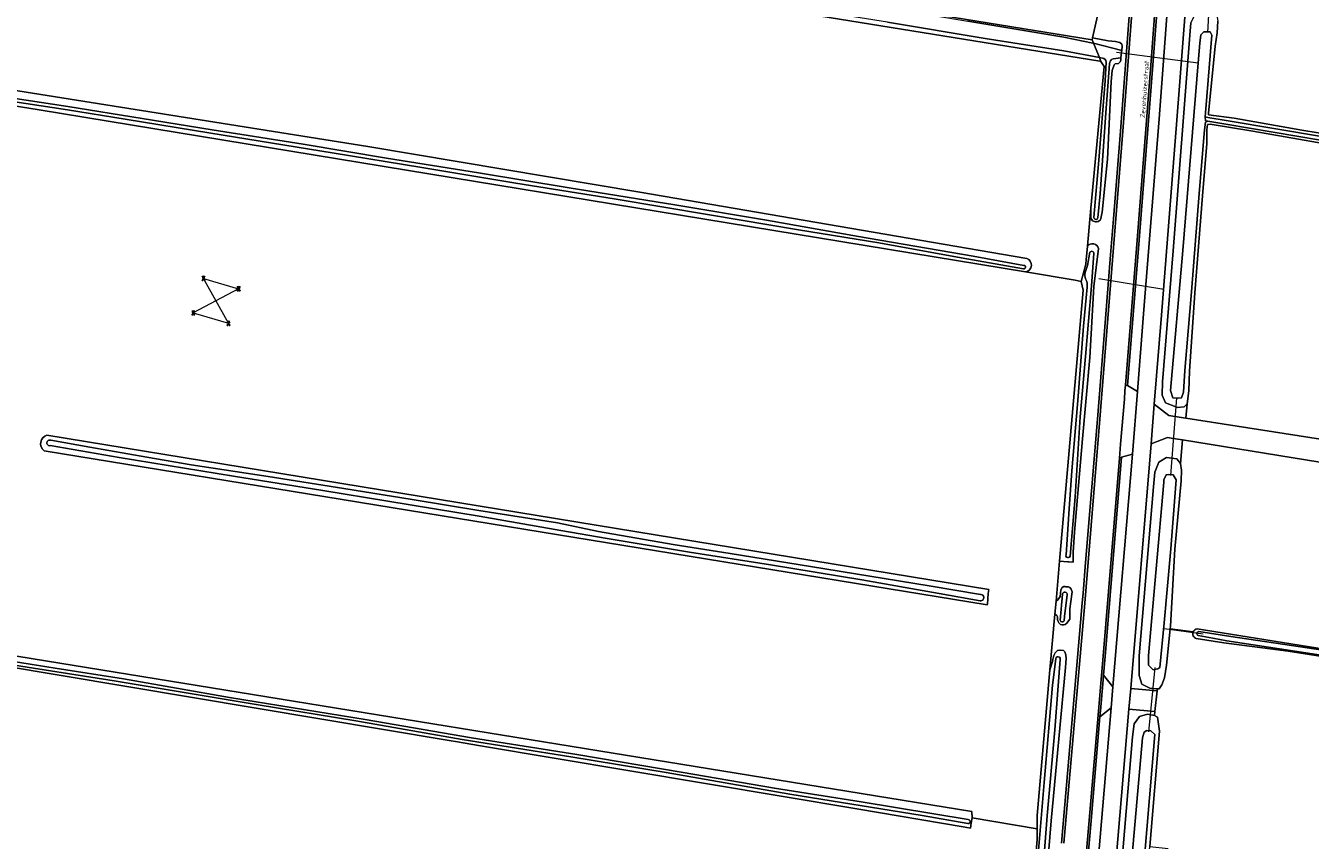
# Model space of a CAD drawing. Header units: metres. Extents: x 149984 to 156489, y 469398 to 478068.
# Tile 624 of 656: x 155026 to 155275, y 470646 to 470804. Entities that reach past the tile are written whole.
import ezdxf
from ezdxf.enums import TextEntityAlignment as Align
from ezdxf.lldxf.tags import DXFTag

# ---------------------------------------------------------------- set-up
doc = ezdxf.new("R2010")
doc.units = ezdxf.units.M
doc.header["$LTSCALE"] = 0.75
for name, color, linetype, lineweight in [('B-WE-GR-GRAS-GV', 252, 'Continuous', 13), ('B-WE-KL-ET_HS_LANDELIJK HOOGSPANNINGSNET-G', 252, 'KL-HS-SO', 18), ('B-WE-KL-ET_HS_LANDELIJK HOOGSPANNINGSNET-S', 252, 'Continuous', 25), ('B-WE-KW-KUNSTWERK_DUIKER-G', 6, 'Continuous', 18), ('B-WE-OG-TERREIN_OEVER-GV', 252, 'Continuous', 18), ('B-WE-OG-TOPOGRAFIE-T18', 7, 'Continuous', 18), ('B-WE-OG-WATER-GV', 252, 'Continuous', 18), ('B-WE-OG-WATER_SLOOT-GV', 252, 'Continuous', 18), ('B-WE-OG-WEG-GV', 252, 'Continuous', 18), ('B-WE-VH-GESLOTENVERHARDING_ASFALT-GV', 252, 'Continuous', 18), ('B-WE-VH-GESLOTENVERHARDING_BETON-GV', 252, 'Continuous', 18), ('B-WE-VH-ONVERHARD-GV', 252, 'Continuous', 18), ('B-WE-VH-OPENVERHARDING_BETONSTRAATSTEEN-GV', 252, 'Continuous', 18)]:
    doc.layers.add(name, color=color, linetype=linetype, lineweight=lineweight)
doc.styles.add('NLCS-ISO-M500-T18', font='NLCS-ISO.ttf', dxfattribs={"height": 0.9})
doc.styles.get("Standard").update_dxf_attribs({"font": 'simplex.shx'})
tags = doc.linetypes.add('KL-HS-SO', pattern='A,4,-1,[103,NLCS.SHX,S=0.75,R=0,X=0,Y=0],-1,4,-1,["H",Standard,S=1,R=0,X=0,Y=-0.5],-2', length=13).pattern_tags.tags
tags[18] = DXFTag(74, 10)

# ---------------------------------------------------------------- blocks, each defined once
blk = doc.blocks.new('SKL-ET_HS_MAST-SO')
for p, q in [((0, 2.1), (-1.4, 1.8)), ((-1.4, 1.8), (-1.4, 1.6)), ((-1.4, 1.6), (0, 1.6)), ((0, 1.3), (-1.4, 1)), ((-1.4, 1), (-1.4, 0.9)), ((-1.4, 0.9), (0, 0.9)), ((-0.4, -0.4), (-0.1, 0.9)), ((0, 0), (-0.4, -0.4)), ((0, 0.5), (-0.2, 0.7)), ((0, 0.5), (-0.2, 0.3)), ((0, 0), (-0.2, 0.3)), ((-0.1, 0.9), (-0.1, 2)), ((0, 2.1), (1.4, 1.8)), ((1.4, 1.6), (0, 1.6)), ((0, 1.3), (1.4, 1)), ((1.4, 0.9), (0, 0.9)), ((0, 0.5), (0.2, 0.7)), ((0, 0.5), (0.2, 0.3)), ((0, 0), (0.2, 0.3)), ((0, 0), (0.4, -0.4)), ((0.1, 0.9), (0.1, 2)), ((0.4, -0.4), (0.1, 0.9)), ((1.4, 1.8), (1.4, 1.6)), ((1.4, 1), (1.4, 0.9)), ((-1, -1.8), (-0.4, -0.4)), ((-1, -1.8), (0, -0.8)), ((0, -0.8), (-0.4, -0.4)), ((0, -0.8), (0.4, -0.4)), ((1, -1.8), (0, -0.8)), ((1, -1.8), (0.4, -0.4))]:
    blk.add_line(p, q)
for points in [[(-1.4, -2), (-0.7, -2), (-0.7, -1.8), (-1.4, -1.8)], [(1.4, -2), (0.7, -2), (0.7, -1.8), (1.4, -1.8)]]:
    blk.add_lwpolyline(points, close=True)

msp = doc.modelspace()

# ---------------------------------------------------------------- linework, layer by layer
at = {"layer": 'B-WE-GR-GRAS-GV', "flags": 128}
for points in [[(155219.73, 470756.177), (155229.332, 470754.599), (155230.523, 470754.282), (155231.396, 470757.702), (155231.48, 470758.601), (155231.593, 470759.808), (155231.721, 470761.177), (155232.408, 470768.525), (155234.979, 470796.006), (155234.335, 470797.016), (155234.141, 470797.047), (154653.558, 470890.844)], [(154631.122, 470852.287), (154631.212, 470852.805), (154631.171, 470853.889), (154785.012, 470829.391), (154973.437, 470799.386), (155092.199, 470780.474), (155144.918, 470771.652), (155219.952, 470758.769)], [(155279.543, 470840.62), (155261.366, 470842.914), (155259.627, 470842.883), (155259.479, 470841.086), (155258.655, 470831.315), (155257.962, 470820.087), (155257.592, 470814.658), (155256.749, 470811.726), (155255.953, 470811.578), (155256.149, 470811.55), (155256.1, 470810.888), (155255.808, 470806.909), (155255.723, 470806.248), (155256.752, 470806.279), (155257.034, 470804.839), (155256.908, 470802.523), (155256.516, 470799.991), (155255.189, 470786.946), (155255.204, 470786.674), (155260.192, 470785.973), (155273.292, 470783.677), (155298.63, 470779.53)], [(155167.535, 470811.777), (155232.623, 470801.194), (155232.706, 470801.567), (155234.367, 470809.045)], [(155008.151, 470684.218), (155209.319, 470651.498), (155209.36, 470650.232), (155221.983, 470648.125), (155221.986, 470649.447), (155221.989, 470650.735), (155224.463, 470678.96), (155225.409, 470689.751), (155225.634, 470692.319), (155226.311, 470700.035), (155230.92, 470752.615), (155230.523, 470754.282), (155229.332, 470754.599), (155219.73, 470756.177), (155028.434, 470787.619), (154973.951, 470796.351)], [(155285.197, 470779.717), (155263.776, 470783.449), (155255.499, 470784.828), (155255.03, 470784.783), (155254.908, 470783.707), (155254.863, 470781.101), (155254.016, 470770.911), (155252.55, 470752.125), (155251.507, 470736.891), (155251.397, 470733.092), (155251.062, 470730.588), (155250.776, 470727.77), (155310.93, 470718.435)], [(155029.963, 470724.488), (155212.584, 470694.591), (155212.506, 470693.767), (155212.315, 470691.738), (155212.302, 470691.602), (155029.443, 470721.481)], [(155292.716, 470716.662), (155250.191, 470723.569), (155249.781, 470719)], [(155249.781, 470719), (155249.946, 470717.69), (155249.879, 470715.628), (155248.684, 470702.373), (155247.844, 470687.425), (155247.787, 470686.897), (155252.216, 470686.321)], [(155252.216, 470686.321), (155247.787, 470686.897), (155247.035, 470679.898), (155246.638, 470677.449), (155246.177, 470676.085), (155245.615, 470675.268), (155245.249, 470675.296), (155245.216, 470674.883), (155244.812, 470670.894), (155244.73, 470670.117), (155245.338, 470669.801), (155245.692, 470667.065), (155243.819, 470644.672), (155247.394, 470644.291)], [(155253.03, 470686.94), (155256.212, 470686.431), (155279.655, 470682.684)], [(155478.914, 470650.514), (155473.038, 470651.37), (155472.953, 470650.833), (155404.042, 470661.737), (155270.64, 470682.606), (155258.151, 470684.204), (155252.841, 470685.056)], [(155209.233, 470605.381), (155218.375, 470603.957), (155218.554, 470604.587), (155218.645, 470605.071), (155219.218, 470612.122), (155221.979, 470646.108), (155221.981, 470647.221), (155221.983, 470648.125), (155209.36, 470650.232), (155209.195, 470649.237), (155209.035, 470648.282), (155207.612, 470648.521), (155187.015, 470651.979), (155113.668, 470664.296), (155109.59, 470664.99), (155107.977, 470665.252), (155007.967, 470682.046)]]:
    msp.add_lwpolyline(points, dxfattribs=at)
at = {"layer": 'B-WE-GR-GRAS-GV'}
for points in [[(155219.952, 470758.769, -0.7784569), (155219.73, 470756.177)], [(155029.443, 470721.481, -0.6343551), (155029.963, 470724.488)], [(155252.841, 470685.056, -0.435173), (155252.216, 470686.321)], [(155252.216, 470686.321, -0.2871779), (155253.03, 470686.94)]]:
    msp.add_lwpolyline(points, format="xyb", dxfattribs=at)
at = {"layer": 'B-WE-KL-ET_HS_LANDELIJK HOOGSPANNINGSNET-G', "flags": 128}
msp.add_lwpolyline([(155060.306, 470754.91), (155067.13, 470752.896), (155058.33, 470748.214), (155065.154, 470746.2)], close=True, dxfattribs=at)
at = {"layer": 'B-WE-KW-KUNSTWERK_DUIKER-G', "flags": 128}
for points in [[(155255.718, 470815.244), (155255.009, 470802.624)], [(155237.382, 470798.794), (155253.224, 470796.741)], [(155246.514, 470752.728), (155233.912, 470754.812)], [(155248.974, 470731.719), (155247.815, 470716.652)], [(155246.575, 470687.02), (155254.157, 470685.965)], [(155244.785, 470679.454), (155243.59, 470666.975)]]:
    msp.add_lwpolyline(points, dxfattribs=at)
at = {"layer": 'B-WE-OG-TERREIN_OEVER-GV', "flags": 128}
for points in [[(154653.558, 470890.844), (155234.141, 470797.047), (155234.335, 470797.016), (155234.033, 470797.753), (155227.165, 470799.078), (155211.869, 470801.472), (155192.98, 470804.594), (155174.594, 470807.523), (155155.703, 470810.538), (155136.419, 470813.712), (155117.685, 470816.664), (155098.635, 470819.881), (155081.829, 470822.543), (155070.127, 470824.504), (155055.11, 470826.969), (155041.936, 470829.229), (155031.5, 470830.736)], [(155219.952, 470758.769), (155144.918, 470771.652), (155092.199, 470780.474), (154973.437, 470799.386), (154785.012, 470829.391), (154631.171, 470853.889), (154631.212, 470852.805), (154631.122, 470852.287), (154630.954, 470851.321)], [(154630.954, 470851.321), (154947.827, 470800.538), (154973.951, 470796.351), (155028.434, 470787.619), (155219.73, 470756.177)], [(155009.075, 470837.238), (155033.337, 470833.085), (155049.652, 470830.424), (155074.009, 470826.333), (155094.091, 470823.214), (155118.076, 470819.284), (155137.061, 470816.237), (155156.238, 470813.053), (155173.075, 470810.507), (155189.894, 470807.893), (155208.543, 470804.826), (155227.136, 470801.738), (155232.798, 470800.559), (155232.893, 470800.535), (155232.623, 470801.194), (155167.535, 470811.777), (155103.274, 470822.225), (155091.864, 470824.08), (155070.755, 470827.551), (155003.361, 470838.633)], [(155298.63, 470779.53), (155273.292, 470783.677), (155260.192, 470785.973), (155255.204, 470786.674), (155255.189, 470786.946), (155256.516, 470799.991), (155256.908, 470802.523), (155257.034, 470804.839)], [(155251.801, 470804.491), (155251.553, 470802.089), (155248.349, 470760.271), (155246.263, 470734.85), (155246.205, 470732.233), (155246.861, 470730.765), (155248.839, 470729.964), (155249.123, 470729.849), (155250.465, 470729.965), (155251.062, 470730.588), (155251.397, 470733.092), (155251.507, 470736.891), (155252.55, 470752.125), (155254.016, 470770.911), (155254.863, 470781.101), (155254.908, 470783.707), (155255.03, 470784.783), (155255.499, 470784.828), (155263.776, 470783.449), (155285.197, 470779.717)], [(155253.224, 470796.741), (155253.535, 470800.534), (155253.736, 470802.146), (155254.319, 470802.75), (155255.508, 470802.738), (155255.867, 470802.116), (155254.619, 470787.043), (155254.541, 470786.239), (155255.058, 470786.124), (155258.623, 470785.523), (155306.021, 470777.617), (155338.308, 470771.933), (155365.791, 470767.296), (155389.401, 470763.379), (155412.264, 470759.507), (155435.414, 470755.447), (155456.97, 470751.945), (155465.578, 470750.518), (155478.948, 470748.249), (155490.301, 470746.278)], [(155234.615, 470797.64), (155234.033, 470797.753), (155234.335, 470797.016), (155234.979, 470796.006), (155232.408, 470768.525), (155232.39, 470766.72), (155232.53, 470766.4), (155232.73, 470766.06), (155233.26, 470765.86), (155233.469, 470765.886), (155233.82, 470765.93), (155234.17, 470766.21), (155234.31, 470766.54), (155234.46, 470767.15), (155234.56, 470767.76), (155235.64, 470778.07), (155236.32, 470793.11), (155236.5, 470795.23), (155236.89, 470796.32), (155237.08, 470796.56), (155237.74, 470796.63), (155238.06, 470796.91), (155238.18, 470797.25), (155238.231, 470797.683), (155236.707, 470797.527)], [(155232.986, 470766.747), (155233.966, 470777.866), (155235.137, 470793.26), (155235.368, 470796.883)], [(155235.974, 470796.553), (155235.285, 470787.014), (155234.183, 470771.287), (155233.76, 470766.664)], [(155286.119, 470780.149), (155258.546, 470784.858), (155255.066, 470785.387), (155254.647, 470785.2), (155254.415, 470783.705), (155253.42, 470771.41), (155251.882, 470752.308), (155250.609, 470737.043), (155250.384, 470732.87), (155249.954, 470731.764), (155249.252, 470731.65), (155248.288, 470731.726), (155247.829, 470733.161), (155250.195, 470760.315), (155253.224, 470796.741)], [(155014.834, 470791.147), (155033.981, 470788.236), (155048.402, 470785.953), (155062.015, 470783.712), (155079.64, 470780.985), (155095.831, 470778.254), (155113.649, 470775.382), (155131.235, 470772.457), (155151.714, 470769.195), (155169.466, 470766.224), (155187.349, 470763.009), (155209.57, 470759.215), (155219.373, 470757.443)], [(155219.296, 470756.789), (155207.216, 470758.928), (155191.254, 470761.801), (155175.704, 470764.355), (155158.409, 470767.275), (155139.964, 470770.354), (155120.911, 470773.382), (155102.683, 470776.412), (155085.249, 470779.265), (155061.74, 470783.062), (155045.139, 470785.805), (155033.926, 470787.602), (155017.723, 470790.083)], [(155231.721, 470761.177), (155231.593, 470759.808), (155231.48, 470758.601), (155231.396, 470757.702), (155230.523, 470754.282), (155230.92, 470752.615), (155226.311, 470700.035), (155227.896, 470699.944), (155228.137, 470699.93)], [(155228.137, 470699.93), (155228.981, 470699.882), (155228.929, 470701.823), (155229.188, 470705.654), (155230.741, 470723.801), (155232.216, 470739.591), (155232.993, 470753.311), (155233.868, 470760.702)], [(155231.297, 470756.035), (155231.769, 470757.397), (155232.213, 470759.989)], [(155232.96, 470759.72), (155232.525, 470753.5), (155231.379, 470739.731), (155230.34, 470728.024), (155229.352, 470712.551), (155228.355, 470701.056)], [(155227.575, 470701.259), (155228.162, 470710.188), (155228.686, 470717.594), (155229.836, 470731.23), (155230.978, 470745.62), (155231.66, 470753.227)], [(155029.443, 470721.481), (155212.302, 470691.602), (155212.315, 470691.738), (155212.506, 470693.767), (155212.584, 470694.591), (155029.963, 470724.488)], [(155210.936, 470692.336), (155202.998, 470693.804), (155187.961, 470696.409), (155170.258, 470699.333), (155154.583, 470701.796), (155138.625, 470704.45), (155129.582, 470706.032), (155113.757, 470708.778), (155096.079, 470711.677), (155083.479, 470713.757), (155066.142, 470716.516), (155043.983, 470720.185), (155030.604, 470722.469)], [(155030.688, 470723.524), (155038.244, 470722.163), (155049.324, 470720.263)], [(155049.324, 470720.263), (155057.897, 470718.76), (155072.833, 470716.478), (155087.519, 470714.145), (155100.808, 470712.05), (155113.724, 470709.862), (155128.942, 470707.464), (155136.897, 470705.821), (155151.401, 470703.272), (155162.455, 470701.537), (155177.997, 470699.023), (155201.009, 470695.303), (155210.966, 470693.615)], [(155226.424, 470688.592), (155226.888, 470693.668)], [(155227.8, 470693.512), (155227.251, 470689.318)], [(155227.251, 470689.318), (155227.196, 470688.476)], [(155252.841, 470685.056), (155258.151, 470684.204), (155270.64, 470682.606), (155404.042, 470661.737), (155472.953, 470650.833), (155473.038, 470651.37), (155473.144, 470652.046), (155467.242, 470653.098), (155456.807, 470654.703), (155446.952, 470656.813), (155429.642, 470659.331), (155411.959, 470662.34), (155394.671, 470665.055), (155377.303, 470667.808), (155358.06, 470670.871), (155341.671, 470673.408), (155323.874, 470676.094), (155303.444, 470679.232), (155279.655, 470682.684), (155256.212, 470686.431), (155253.03, 470686.94)], [(155469.083, 470651.706), (155466.07, 470652.22), (155449.522, 470654.818), (155432.516, 470657.629), (155416.082, 470660.128), (155396.484, 470663.212), (155377.832, 470666.339), (155357.488, 470669.503), (155339.199, 470672.339), (155321.112, 470675.036), (155302.751, 470677.778), (155282.149, 470681.015), (155258.738, 470684.607), (155256.015, 470685.112), (155253.204, 470685.633)], [(155253.32, 470686.409), (155259.512, 470685.455), (155271.32, 470683.725), (155286.507, 470681.403), (155299.968, 470679.438), (155302.125, 470679.093), (155344.716, 470672.419), (155387.731, 470665.668), (155428.663, 470659.032), (155445.947, 470656.373), (155460.178, 470653.956), (155469.269, 470652.508)], [(155007.967, 470682.046), (155107.977, 470665.252), (155109.59, 470664.99), (155113.668, 470664.296), (155187.015, 470651.979), (155207.612, 470648.521), (155209.035, 470648.282), (155209.195, 470649.237), (155209.36, 470650.232), (155209.319, 470651.498), (155008.151, 470684.218)], [(155008.878, 470682.992), (155020.189, 470681.092), (155031.538, 470679.323), (155044.804, 470677.206), (155065.378, 470673.628), (155091.65, 470669.37), (155112.295, 470665.805), (155132.7, 470662.58), (155153.329, 470659.065), (155171.024, 470656.008), (155187.854, 470653.381), (155208.599, 470649.941)], [(155223.45, 470634.6), (155224.71, 470649.67), (155227.44, 470679.46), (155227.53, 470680.31), (155227.57, 470681.18), (155227.56, 470681.86), (155227.37, 470682.44), (155227.07, 470682.75), (155226.45, 470682.79), (155226.367, 470682.782), (155225.91, 470682.74), (155225.46, 470682.28), (155225.2, 470681.77), (155224.99, 470680.97), (155224.92, 470680.61), (155224.463, 470678.96), (155221.989, 470650.735), (155221.986, 470649.447), (155221.983, 470648.125), (155221.981, 470647.221), (155221.979, 470646.108), (155219.218, 470612.122)], [(155208.51, 470649.168), (155199.708, 470650.693), (155174.009, 470654.885), (155150.047, 470659.074), (155131.554, 470662.079), (155110.477, 470665.452), (155089.839, 470669.066), (155070.889, 470672.179), (155051.939, 470675.357), (155042.962, 470676.861), (155021.569, 470680.23), (155008.783, 470682.259)], [(155219.869, 470611.71), (155220.427, 470621.583), (155221.871, 470639.28), (155223.34, 470657.097), (155224.936, 470676.007), (155225.577, 470681.135)], [(155226.456, 470681.009), (155225.391, 470667.313), (155223.895, 470650.639), (155222.746, 470635.595)]]:
    msp.add_lwpolyline(points, dxfattribs=at)
for points in [[(155232.623, 470801.194), (155232.893, 470800.535), (155238.391, 470799.121), (155238.47, 470799.97), (155238.39, 470800.33), (155237.99, 470800.67), (155237.7, 470800.77), (155237.14, 470800.86), (155235.76, 470801.02), (155232.706, 470801.567)], [(155249.781, 470719), (155249.071, 470719.88), (155248.121, 470720.022), (155247.059, 470720.181), (155245.566, 470719.289), (155244.796, 470717.328), (155244.561, 470714.476), (155241.777, 470681.722), (155241.726, 470677.905), (155242.285, 470676.202), (155243.851, 470675.404), (155245.249, 470675.296), (155245.615, 470675.268), (155246.177, 470676.085), (155246.638, 470677.449), (155247.035, 470679.898), (155247.787, 470686.897), (155247.844, 470687.425), (155248.684, 470702.373), (155249.879, 470715.628), (155249.946, 470717.69)], [(155246.548, 470715.368), (155246.556, 470715.864), (155247.002, 470716.795), (155247.516, 470716.887), (155248.378, 470716.836), (155248.91, 470715.855), (155247.883, 470702.42), (155246.614, 470688.061), (155245.74, 470679.46), (155245.398, 470679.16), (155244.475, 470678.972), (155243.561, 470679.855), (155243.543, 470681.731)], [(155225.91, 470689.26), (155225.9, 470689.04), (155225.92, 470688.66), (155226.04, 470688.34), (155226.2, 470688.08), (155226.51, 470687.79), (155226.8, 470687.69), (155227.07, 470687.69), (155227.39, 470687.75), (155227.74, 470688.04), (155228.06, 470688.46), (155228.28, 470688.8), (155228.32, 470690.84), (155228.73, 470693.67), (155228.74, 470694.13), (155228.58, 470694.6), (155228.32, 470694.92), (155228.05, 470695.06), (155227.475, 470695.104), (155227.4, 470695.11), (155227.12, 470695.11), (155226.84, 470694.95), (155226.56, 470694.49), (155226.504, 470693.833), (155226.45, 470693.21), (155226.2, 470692.8), (155225.92, 470692.5), (155225.74, 470692.36), (155225.634, 470692.319), (155225.409, 470689.751), (155225.55, 470689.7), (155225.77, 470689.54)], [(155245.338, 470669.801), (155244.73, 470670.117), (155243.342, 470670.391), (155241.822, 470669.946), (155240.766, 470668.496), (155240.476, 470665.952), (155238.315, 470640.803), (155236.267, 470617.557), (155233.166, 470579.52), (155231.198, 470554.256), (155232.026, 470552.244), (155233.731, 470552.271), (155234.524, 470552.283), (155235.428, 470552.698), (155236.24, 470554.466), (155236.623, 470557.577), (155237.6, 470568.538), (155239.297, 470589.798), (155239.818, 470596.328), (155242.545, 470629.453), (155243.819, 470644.672), (155245.692, 470667.065)], [(155242.387, 470665.784), (155242.736, 470666.89), (155243.264, 470667.184), (155244.029, 470667.153), (155244.79, 470666.431), (155241.722, 470629.596), (155238.93, 470596.54), (155236.508, 470568.849), (155235.814, 470560.896), (155235.225, 470556.038), (155234.443, 470555.371), (155233.45, 470555.535), (155233.102, 470556.124), (155235.175, 470579.566), (155238.286, 470617.137), (155240.179, 470640.814)]]:
    msp.add_lwpolyline(points, close=True, dxfattribs=at)
at = {"layer": 'B-WE-OG-TERREIN_OEVER-GV'}
for points in [[(155235.368, 470796.883, 0.3761843), (155234.615, 470797.64)], [(155236.707, 470797.527, 0.2930255), (155235.974, 470796.553)], [(155233.76, 470766.664, -0.9052585), (155232.986, 470766.747)], [(155233.868, 470760.702, 0.6330093), (155231.721, 470761.177)], [(155232.213, 470759.989, -0.7809072), (155232.96, 470759.72)], [(155219.373, 470757.443, -1.2069842), (155219.296, 470756.789)], [(155219.73, 470756.177, 0.7784569), (155219.952, 470758.769)], [(155231.372, 470754.832, -0.1536521), (155231.297, 470756.035)], [(155231.66, 470753.227, 0.1567693), (155231.372, 470754.832)], [(155029.963, 470724.488, 0.6343551), (155029.443, 470721.481)], [(155030.604, 470722.469, -1.3324841), (155030.688, 470723.524)], [(155228.355, 470701.056, -1.0587277), (155227.575, 470701.259)], [(155210.966, 470693.615, -1.0539025), (155210.936, 470692.336)], [(155226.888, 470693.668, -0.976571), (155227.8, 470693.512)], [(155227.196, 470688.476, -0.6684827), (155226.424, 470688.592)], [(155252.216, 470686.321, 0.435173), (155252.841, 470685.056)], [(155253.03, 470686.94, 0.2871779), (155252.216, 470686.321)], [(155253.204, 470685.633, -0.7981041), (155253.32, 470686.409)], [(155225.577, 470681.135, -1.0006415), (155226.456, 470681.009)], [(155208.599, 470649.941, -1.0911481), (155208.51, 470649.168)]]:
    msp.add_lwpolyline(points, format="xyb", dxfattribs=at)
at = {"layer": 'B-WE-OG-WATER-GV'}
for points in [[(155030.688, 470723.524, 1.3324841), (155030.604, 470722.469)], [(155210.936, 470692.336, 1.0539025), (155210.966, 470693.615)], [(155208.51, 470649.168, 1.0911481), (155208.599, 470649.941)]]:
    msp.add_lwpolyline(points, format="xyb", dxfattribs=at)
at = {"layer": 'B-WE-OG-WATER-GV', "flags": 128}
for points in [[(155030.604, 470722.469), (155043.983, 470720.185), (155066.142, 470716.516), (155083.479, 470713.757), (155096.079, 470711.677), (155113.757, 470708.778), (155129.582, 470706.032), (155138.625, 470704.45), (155154.583, 470701.796), (155170.258, 470699.333), (155187.961, 470696.409), (155202.998, 470693.804), (155210.936, 470692.336)], [(155057.897, 470718.76), (155049.324, 470720.263), (155038.244, 470722.163), (155030.688, 470723.524)], [(155210.966, 470693.615), (155201.009, 470695.303), (155177.997, 470699.023), (155162.455, 470701.537), (155151.401, 470703.272), (155136.897, 470705.821), (155128.942, 470707.464), (155113.724, 470709.862), (155100.808, 470712.05), (155087.519, 470714.145), (155072.833, 470716.478), (155057.897, 470718.76)], [(155208.599, 470649.941), (155187.854, 470653.381), (155171.024, 470656.008), (155153.329, 470659.065), (155132.7, 470662.58), (155112.295, 470665.805), (155091.65, 470669.37), (155065.378, 470673.628), (155044.804, 470677.206), (155031.538, 470679.323), (155020.189, 470681.092), (155008.878, 470682.992)], [(155008.783, 470682.259), (155021.569, 470680.23), (155042.962, 470676.861), (155051.939, 470675.357), (155070.889, 470672.179), (155089.839, 470669.066), (155110.477, 470665.452), (155131.554, 470662.079), (155150.047, 470659.074), (155174.009, 470654.885), (155199.708, 470650.693), (155208.51, 470649.168)]]:
    msp.add_lwpolyline(points, dxfattribs=at)
at = {"layer": 'B-WE-OG-WATER_SLOOT-GV', "flags": 128}
for points in [[(155192.98, 470804.594), (155211.869, 470801.472), (155227.165, 470799.078), (155234.033, 470797.753), (155232.893, 470800.535), (155232.798, 470800.559), (155227.136, 470801.738), (155208.543, 470804.826)], [(155236.707, 470797.527), (155238.231, 470797.683), (155238.36, 470798.79), (155238.391, 470799.121), (155232.893, 470800.535), (155234.033, 470797.753)], [(155234.033, 470797.753), (155234.615, 470797.64)], [(155235.368, 470796.883), (155235.137, 470793.26), (155233.966, 470777.866), (155232.986, 470766.747)], [(155233.76, 470766.664), (155234.183, 470771.287), (155235.285, 470787.014), (155235.974, 470796.553)], [(155219.373, 470757.443), (155209.57, 470759.215), (155187.349, 470763.009), (155169.466, 470766.224), (155151.714, 470769.195), (155131.235, 470772.457), (155113.649, 470775.382), (155095.831, 470778.254), (155079.64, 470780.985), (155062.015, 470783.712), (155048.402, 470785.953), (155033.981, 470788.236), (155014.834, 470791.147)], [(155017.723, 470790.083), (155033.926, 470787.602), (155045.139, 470785.805), (155061.74, 470783.062), (155085.249, 470779.265), (155102.683, 470776.412), (155120.911, 470773.382), (155139.964, 470770.354), (155158.409, 470767.275), (155175.704, 470764.355), (155191.254, 470761.801), (155207.216, 470758.928), (155219.296, 470756.789)], [(155490.301, 470746.278), (155478.948, 470748.249), (155465.578, 470750.518), (155456.97, 470751.945), (155435.414, 470755.447), (155412.264, 470759.507), (155389.401, 470763.379), (155365.791, 470767.296), (155338.308, 470771.933), (155306.021, 470777.617), (155258.623, 470785.523), (155255.058, 470786.124), (155254.541, 470786.239), (155254.62, 470785.467)], [(155254.62, 470785.467), (155255.066, 470785.387), (155258.546, 470784.858), (155286.119, 470780.149), (155295.395, 470778.76), (155309.501, 470776.478), (155326.057, 470773.571), (155341.313, 470771.038), (155358.45, 470768.065), (155373.913, 470765.405), (155390.859, 470762.527), (155408.686, 470759.492), (155426.973, 470756.34), (155451.504, 470752.274), (155475.647, 470748.121), (155490.196, 470745.594)], [(155232.213, 470759.989), (155231.769, 470757.397), (155231.297, 470756.035)], [(155228.355, 470701.056), (155229.352, 470712.551), (155230.34, 470728.024), (155231.379, 470739.731), (155232.525, 470753.5), (155232.96, 470759.72)], [(155231.66, 470753.227), (155230.978, 470745.62), (155229.836, 470731.23), (155228.686, 470717.594), (155228.162, 470710.188), (155227.575, 470701.259)], [(155226.888, 470693.668), (155226.424, 470688.592)], [(155227.196, 470688.476), (155227.251, 470689.318), (155227.8, 470693.512)], [(155253.204, 470685.633), (155256.015, 470685.112), (155258.738, 470684.607), (155282.149, 470681.015), (155302.751, 470677.778), (155321.112, 470675.036), (155339.199, 470672.339), (155357.488, 470669.503), (155377.832, 470666.339), (155396.484, 470663.212), (155416.082, 470660.128), (155432.516, 470657.629), (155449.522, 470654.818), (155466.07, 470652.22), (155469.083, 470651.706)], [(155271.32, 470683.725), (155259.512, 470685.455), (155253.32, 470686.409)], [(155469.269, 470652.508), (155460.178, 470653.956), (155445.947, 470656.373), (155428.663, 470659.032), (155387.731, 470665.668), (155344.716, 470672.419), (155302.125, 470679.093), (155299.968, 470679.438), (155286.507, 470681.403), (155271.32, 470683.725)], [(155225.577, 470681.135), (155224.936, 470676.007), (155223.34, 470657.097), (155221.871, 470639.28), (155220.427, 470621.583), (155219.869, 470611.71)], [(155222.087, 470626.646), (155222.746, 470635.595), (155223.895, 470650.639), (155225.391, 470667.313), (155226.456, 470681.009)]]:
    msp.add_lwpolyline(points, dxfattribs=at)
for points in [[(155253.42, 470771.41), (155254.415, 470783.705), (155254.647, 470785.2), (155255.066, 470785.387), (155254.62, 470785.467), (155254.541, 470786.239), (155254.619, 470787.043), (155255.867, 470802.116), (155255.508, 470802.738), (155254.319, 470802.75), (155253.736, 470802.146), (155253.535, 470800.534), (155253.224, 470796.741), (155250.195, 470760.315), (155247.829, 470733.161), (155248.288, 470731.726), (155249.252, 470731.65), (155249.954, 470731.764), (155250.384, 470732.87), (155250.609, 470737.043), (155251.882, 470752.308)], [(155246.548, 470715.368), (155243.543, 470681.731), (155243.561, 470679.855), (155244.475, 470678.972), (155245.398, 470679.16), (155245.74, 470679.46), (155246.614, 470688.061), (155247.883, 470702.42), (155248.91, 470715.855), (155248.378, 470716.836), (155247.516, 470716.887), (155247.002, 470716.795), (155246.556, 470715.864)], [(155242.387, 470665.784), (155240.179, 470640.814), (155238.286, 470617.137), (155235.175, 470579.566), (155233.102, 470556.124), (155233.45, 470555.535), (155234.443, 470555.371), (155235.225, 470556.038), (155235.814, 470560.896), (155236.508, 470568.849), (155238.93, 470596.54), (155241.722, 470629.596), (155244.79, 470666.431), (155244.029, 470667.153), (155243.264, 470667.184), (155242.736, 470666.89)]]:
    msp.add_lwpolyline(points, close=True, dxfattribs=at)
at = {"layer": 'B-WE-OG-WATER_SLOOT-GV'}
for points in [[(155234.615, 470797.64, -0.3761843), (155235.368, 470796.883)], [(155235.974, 470796.553, -0.2930255), (155236.707, 470797.527)], [(155232.986, 470766.747, 0.9052585), (155233.76, 470766.664)], [(155232.96, 470759.72, 0.7809072), (155232.213, 470759.989)], [(155219.296, 470756.789, 1.2069842), (155219.373, 470757.443)], [(155231.297, 470756.035, 0.1536521), (155231.372, 470754.832)], [(155231.372, 470754.832, -0.1567693), (155231.66, 470753.227)], [(155227.575, 470701.259, 1.0587277), (155228.355, 470701.056)], [(155227.8, 470693.512, 0.976571), (155226.888, 470693.668)], [(155226.424, 470688.592, 0.6684827), (155227.196, 470688.476)], [(155253.32, 470686.409, 0.7981041), (155253.204, 470685.633)], [(155226.456, 470681.009, 1.0006415), (155225.577, 470681.135)]]:
    msp.add_lwpolyline(points, format="xyb", dxfattribs=at)
at = {"layer": 'B-WE-OG-WEG-GV', "flags": 128}
for points in [[(155226.671, 470645.374), (155229.796, 470681.337), (155230.389, 470688.167), (155230.717, 470691.942), (155230.873, 470693.837), (155231.367, 470699.823), (155233.661, 470727.632), (155235.229, 470747.153), (155236.212, 470759.491), (155236.767, 470766.449), (155238.126, 470783.497), (155239.413, 470800.614), (155239.928, 470807.457), (155239.976, 470808.102), (155241.642, 470830.253), (155245.894, 470887.218), (155245.96, 470888.103), (155246.225, 470888.107)], [(155234.367, 470809.045), (155232.706, 470801.567), (155235.76, 470801.02), (155237.14, 470800.86), (155237.7, 470800.77), (155237.99, 470800.67), (155238.39, 470800.33), (155238.47, 470799.97), (155238.391, 470799.121), (155238.36, 470798.79), (155238.231, 470797.683), (155238.18, 470797.25), (155238.06, 470796.91), (155237.74, 470796.63), (155237.08, 470796.56), (155236.89, 470796.32), (155236.5, 470795.23), (155236.32, 470793.11), (155235.64, 470778.07), (155234.56, 470767.76), (155234.46, 470767.15), (155234.31, 470766.54), (155234.17, 470766.21), (155233.82, 470765.93), (155233.469, 470765.886), (155233.26, 470765.86), (155232.73, 470766.06), (155232.53, 470766.4), (155232.39, 470766.72), (155232.408, 470768.525), (155231.721, 470761.177)], [(155233.868, 470760.702), (155232.993, 470753.311), (155232.216, 470739.591), (155230.741, 470723.801), (155229.188, 470705.654), (155228.929, 470701.823), (155228.981, 470699.882), (155228.137, 470699.93), (155227.896, 470699.944), (155226.311, 470700.035), (155225.634, 470692.319), (155225.74, 470692.36), (155225.92, 470692.5), (155226.2, 470692.8), (155226.45, 470693.21), (155226.504, 470693.833), (155226.56, 470694.49), (155226.84, 470694.95), (155227.12, 470695.11), (155227.4, 470695.11), (155227.475, 470695.104), (155228.05, 470695.06), (155228.32, 470694.92), (155228.58, 470694.6), (155228.74, 470694.13), (155228.73, 470693.67), (155228.32, 470690.84), (155228.28, 470688.8), (155228.06, 470688.46), (155227.74, 470688.04), (155227.39, 470687.75), (155227.07, 470687.69), (155226.8, 470687.69), (155226.51, 470687.79), (155226.2, 470688.08), (155226.04, 470688.34), (155225.92, 470688.66), (155225.9, 470689.04), (155225.91, 470689.26), (155225.77, 470689.54), (155225.55, 470689.7), (155225.409, 470689.751), (155224.463, 470678.96), (155224.92, 470680.61), (155224.99, 470680.97), (155225.2, 470681.77), (155225.46, 470682.28), (155225.91, 470682.74), (155226.367, 470682.782), (155226.45, 470682.79), (155227.07, 470682.75), (155227.37, 470682.44), (155227.56, 470681.86), (155227.57, 470681.18), (155227.53, 470680.31), (155227.44, 470679.46), (155224.71, 470649.67), (155223.45, 470634.6)]]:
    msp.add_lwpolyline(points, dxfattribs=at)
for points in [[(155247.228, 470807.539), (155245.09, 470805.585), (155244.454, 470797.112), (155241.764, 470762.313), (155239.478, 470734.131), (155241.425, 470732.954), (155242.609, 470748.062), (155245.621, 470785.842)], [(155255.808, 470806.909), (155250.711, 470807.283), (155249.056, 470785.597), (155246.058, 470747.754), (155244.681, 470730.482), (155247.511, 470728.298), (155248.696, 470728.106), (155250.776, 470727.77), (155251.062, 470730.588), (155250.465, 470729.965), (155249.123, 470729.849), (155248.839, 470729.964), (155246.861, 470730.765), (155246.205, 470732.233), (155246.263, 470734.85), (155248.349, 470760.271), (155251.553, 470802.089), (155251.801, 470804.491), (155252.489, 470805.822), (155253.931, 470806.327), (155255.723, 470806.248)], [(155250.191, 470723.569), (155248.37, 470723.865), (155247.242, 470724.048), (155244.083, 470722.821), (155240.11, 470675.34), (155245.216, 470674.883), (155245.249, 470675.296), (155243.851, 470675.404), (155242.285, 470676.202), (155241.726, 470677.905), (155241.777, 470681.722), (155244.561, 470714.476), (155244.796, 470717.328), (155245.566, 470719.289), (155247.059, 470720.181), (155248.121, 470720.022), (155249.071, 470719.88), (155249.781, 470719)], [(155240.433, 470720.801), (155238.325, 470720.212), (155235.136, 470681.568), (155234.828, 470677.939), (155236.633, 470675.665)], [(155236.304, 470671.595), (155234.139, 470669.831), (155232.368, 470648.99), (155229.684, 470618.174), (155226.409, 470579.534), (155224.37, 470554.954), (155224.321, 470554.363), (155226.157, 470552.208)], [(155244.812, 470670.894), (155239.742, 470671.318), (155229.865, 470554.405), (155229.652, 470551.89), (155233.672, 470551.508), (155234.639, 470551.416), (155235.602, 470551.154), (155236.24, 470554.466), (155235.428, 470552.698), (155234.524, 470552.283), (155233.731, 470552.271), (155232.026, 470552.244), (155231.198, 470554.256), (155233.166, 470579.52), (155236.267, 470617.557), (155238.315, 470640.803), (155240.476, 470665.952), (155240.766, 470668.496), (155241.822, 470669.946), (155243.342, 470670.391), (155244.73, 470670.117)]]:
    msp.add_lwpolyline(points, close=True, dxfattribs=at)
at = {"layer": 'B-WE-OG-WEG-GV'}
msp.add_lwpolyline([(155231.721, 470761.177, -0.6330093), (155233.868, 470760.702)], format="xyb", dxfattribs=at)
at = {"layer": 'B-WE-VH-GESLOTENVERHARDING_ASFALT-GV', "flags": 128}
for points in [[(155254.494, 470997.55), (155253.281, 470981.883), (155249.87, 470935.699), (155247.229, 470900.097), (155247.048, 470900.107), (155246.225, 470888.107), (155246.403, 470887.667), (155242.115, 470830.217), (155238.599, 470783.46), (155235.702, 470747.115), (155234.134, 470727.594), (155231.19, 470691.902), (155227.144, 470645.333)], [(155229.82, 470623.782), (155232.019, 470649.02), (155233.884, 470670.979), (155234.342, 470676.369), (155234.787, 470681.597), (155237.946, 470720.04), (155238.167, 470722.729), (155238.898, 470731.479), (155238.996, 470733.094), (155239.084, 470734.18), (155241.369, 470762.344), (155244.059, 470797.142), (155247.474, 470842.652), (155250.67, 470887.207), (155253.673, 470929.343), (155256.815, 470971.55), (155258.858, 470997.265)]]:
    msp.add_lwpolyline(points, dxfattribs=at)
msp.add_lwpolyline([(155241.425, 470732.954), (155239.478, 470734.131), (155239.084, 470734.18), (155238.996, 470733.094), (155238.898, 470731.479), (155238.167, 470722.729), (155237.946, 470720.04), (155238.325, 470720.212), (155240.433, 470720.801)], close=True, dxfattribs=at)
at = {"layer": 'B-WE-VH-GESLOTENVERHARDING_BETON-GV', "flags": 128}
for points in [[(155277.194, 471187.076), (155272.469, 471131.462), (155272.118, 471127.214), (155262.999, 471018.638), (155262.677, 471014.625), (155260.994, 470993.406), (155259.819, 470978.378), (155259.502, 470974.178), (155256.673, 470937.398), (155255.653, 470923.811), (155254.647, 470909.709), (155254.379, 470905.71), (155253.608, 470894.454), (155253.488, 470892.798), (155247.53, 470811.536), (155247.228, 470807.539), (155245.621, 470785.842), (155242.609, 470748.062), (155241.425, 470732.954), (155240.433, 470720.801), (155236.633, 470675.665), (155236.304, 470671.595), (155226.157, 470552.208)], [(155229.865, 470554.405), (155239.742, 470671.318), (155240.11, 470675.34), (155244.083, 470722.821), (155244.681, 470730.482), (155246.058, 470747.754), (155249.056, 470785.597), (155250.711, 470807.283), (155251.014, 470811.304), (155257.846, 470905.463), (155258.149, 470909.504), (155259.451, 470927.7), (155259.453, 470927.735), (155259.834, 470932.324), (155262.962, 470974.073), (155263.279, 470978.103), (155264.426, 470993.126), (155266.129, 471014.273), (155266.467, 471018.306), (155266.623, 471020.173), (155275.572, 471127.031)], [(155247.474, 470842.652), (155244.059, 470797.142), (155241.369, 470762.344), (155239.084, 470734.18), (155239.478, 470734.131), (155241.764, 470762.313), (155244.454, 470797.112), (155245.09, 470805.585)], [(155227.144, 470645.333), (155231.19, 470691.902), (155234.134, 470727.594), (155235.702, 470747.115), (155238.599, 470783.46), (155242.115, 470830.217)], [(155239.928, 470807.457), (155239.413, 470800.614), (155238.126, 470783.497), (155236.767, 470766.449), (155236.212, 470759.491), (155235.229, 470747.153), (155233.661, 470727.632), (155231.367, 470699.823), (155230.873, 470693.837), (155230.717, 470691.942), (155230.389, 470688.167), (155229.796, 470681.337), (155226.671, 470645.374)], [(155229.684, 470618.174), (155232.368, 470648.99), (155234.139, 470669.831), (155234.241, 470671.035), (155234.685, 470676.261), (155234.828, 470677.939), (155235.136, 470681.568), (155238.325, 470720.212), (155237.946, 470720.04), (155234.787, 470681.597), (155234.342, 470676.369), (155233.884, 470670.979), (155232.019, 470649.02), (155229.82, 470623.782)]]:
    msp.add_lwpolyline(points, dxfattribs=at)
at = {"layer": 'B-WE-VH-ONVERHARD-GV', "flags": 128}
msp.add_lwpolyline([(155479.117, 470688.016), (155477.687, 470692.475), (155476.789, 470692.418), (155462.184, 470693.899), (155457.527, 470694.429), (155407.892, 470702.684), (155310.93, 470718.435), (155250.776, 470727.77), (155248.696, 470728.106), (155247.511, 470728.298), (155244.681, 470730.482), (155244.083, 470722.821), (155247.242, 470724.048), (155248.37, 470723.865), (155250.191, 470723.569), (155292.716, 470716.662), (155295.506, 470716.069), (155296.449, 470715.913), (155395.086, 470699.826), (155447.05, 470691.359), (155457.951, 470689.666), (155464.089, 470689.031)], close=True, dxfattribs=at)
at = {"layer": 'B-WE-VH-OPENVERHARDING_BETONSTRAATSTEEN-GV', "flags": 128}
for points in [[(155236.633, 470675.665), (155234.828, 470677.939), (155234.685, 470676.261), (155234.241, 470671.035), (155234.139, 470669.831), (155236.304, 470671.595)], [(155245.216, 470674.883), (155240.11, 470675.34), (155239.742, 470671.318), (155244.812, 470670.894)]]:
    msp.add_lwpolyline(points, close=True, dxfattribs=at)

# ---------------------------------------------------------------- block references
at = {"layer": 'B-WE-KL-ET_HS_LANDELIJK HOOGSPANNINGSNET-S', "xscale": 0.2, "yscale": 0.2, "zscale": 0.2}
for p in [(155060.306, 470754.91), (155067.13, 470752.896), (155058.33, 470748.214), (155065.154, 470746.2)]:
    msp.add_blockref('SKL-ET_HS_MAST-SO', p, dxfattribs=at)

# ---------------------------------------------------------------- texts
at = {"layer": 'B-WE-OG-TOPOGRAFIE-T18', "style": 'NLCS-ISO-M500-T18'}
msp.add_text('Zevenhuizerstraat', height=0.9, rotation=85.8, dxfattribs=at).set_placement((155242.819, 470791.623), align=Align.MIDDLE)

doc.saveas('drawing.dxf')
